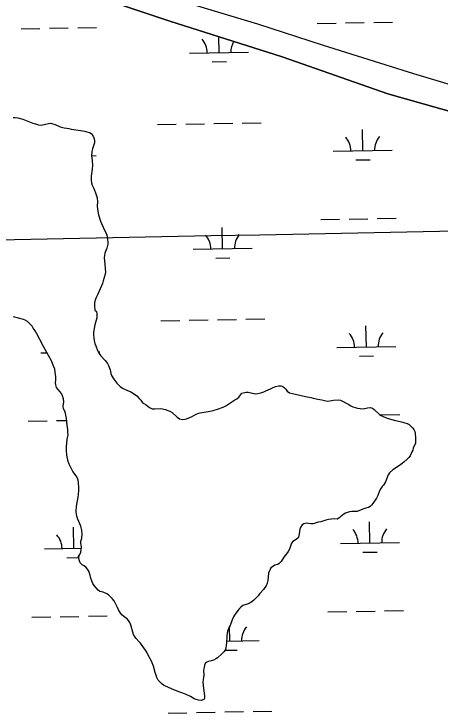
# Model space of a CAD drawing. Extents: x 3957609 to 3995875, y 234277 to 260273.
# Drawn here: x 3979021 to 3979743, y 242249 to 243435 of the extents above; entities that cross this region are included whole.
import ezdxf

# ---------------------------------------------------------------- set-up
doc = ezdxf.new("R2010")
doc.units = 0
for name, color, linetype in [('V-GRID-MAJR', 7, 'Continuous'), ('V-TOPO-SHOR', 7, 'Continuous'), ('V-WETL-SWMP', 7, 'Continuous')]:
    doc.layers.add(name, color=color, linetype=linetype)

msp = doc.modelspace()

# ---------------------------------------------------------------- linework, layer by layer
at = {"layer": 'V-GRID-MAJR'}
msp.add_spline([(3961816.723, 242728.005), (3967136.284, 242827.44), (3972455.83, 242927.648), (3977775.362, 243028.63), (3983094.879, 243130.385), (3988414.381, 243232.915), (3993733.868, 243336.218)], degree=3, dxfattribs=at)
at = {"layer": 'V-TOPO-SHOR'}
for points in [[(3978704.269, 243620.054), (3978926.01, 243556.222), (3979126.7, 243476.352), (3979285.112, 243422.272), (3979475.495, 243361.963), (3979654.731, 243298.907), (3979804.367, 243256.558), (3979945.23, 243223.829), (3980061.073, 243192.229), (3980280.041, 243147.982), (3980314.134, 243137.535), (3980323.19, 243133.041), (3980327.119, 243130.039), (3980328.939, 243126.125), (3980330.461, 243121.609), (3980330.471, 243117.692), (3980329.582, 243113.168), (3980245.137, 243000.724)], [(3979320.666, 243452.021), (3979433.691, 243417.99), (3979545.321, 243381.953), (3979698.36, 243333.651), (3979807.383, 243300.607)], [(3979019.819, 243258.895), (3979023.329, 243259.118), (3979027.691, 243258.6), (3979036.315, 243255.966), (3979053.146, 243249.528), (3979057.51, 243248.053), (3979062.728, 243246.685), (3979067.197, 243245.847), (3979079.743, 243248.653), (3979083.464, 243249.196), (3979086.979, 243248.461), (3979090.598, 243247.301), (3979099.334, 243243.392), (3979106.042, 243241.391), (3979110.406, 243240.979), (3979113.812, 243240.457), (3979117.963, 243239.406), (3979129.669, 243237.739), (3979141.271, 243235.859), (3979144.786, 243235.019), (3979149.152, 243233.543), (3979152.029, 243231.743), (3979155.128, 243227.497), (3979156.625, 243224.63), (3979157.594, 243220.802), (3979157.395, 243216.227), (3979156.342, 243212.713), (3979154.022, 243206.112), (3979153.184, 243201.535), (3979152.674, 243194.084), (3979153.658, 243186.109), (3979154, 243178.132), (3979153.594, 243171.323), (3979151.716, 243159.614), (3979151.736, 243152.805), (3979152.39, 243148.02), (3979153.678, 243144.301), (3979155.714, 243139.626), (3979157.532, 243135.909), (3979159.462, 243131.339), (3979161.827, 243122.73), (3979162.699, 243116.244), (3979162.296, 243108.795), (3979162.845, 243103.476), (3979164.256, 243093.906), (3979167.799, 243083.279), (3979169.407, 243079.136), (3979171.979, 243072.974)], [(3979171.979, 243072.974), (3979173.8, 243069.254), (3979176.794, 243064.157), (3979178.938, 243057.994), (3979179.595, 243052.252), (3979179.929, 243047.57), (3979179.937, 243044.486), (3979178.682, 243037.461), (3979175.09, 243029.259), (3979174.461, 243025.851), (3979174.158, 243020.958), (3979174.934, 243010.534), (3979175.809, 243002.666), (3979175.934, 242997.132), (3979175.411, 242993.409), (3979172.362, 242982.016), (3979170.885, 242977.543), (3979165.606, 242964.761), (3979162.54, 242958.263), (3979160.637, 242953.788), (3979159.478, 242950.806), (3979157.792, 242945.268), (3979157.276, 242939.524), (3979158.151, 242932.399), (3979160.711, 242930.171), (3979161.36, 242926.132), (3979161.276, 242919.109), (3979158.014, 242907.184), (3979156.754, 242901.222), (3979156.34, 242898.029), (3979156.029, 242894.945), (3979155.83, 242890.37), (3979156.166, 242884.625), (3979156.818, 242880.691), (3979158.11, 242875.589), (3979159.718, 242871.87), (3979162.613, 242864.006), (3979165.395, 242859.121), (3979167.957, 242855.726), (3979175.645, 242846.813), (3979179.382, 242842.141), (3979181.308, 242838.744), (3979183.237, 242834.068), (3979184.097, 242830.986), (3979185.178, 242824.713), (3979186.253, 242821.524), (3979190.102, 242815.153), (3979195.334, 242808.466), (3979201.204, 242802.633), (3979204.829, 242799.985), (3979212.179, 242796.815), (3979219.21, 242794.071), (3979223.9, 242791.001), (3979229.018, 242786.868), (3979233.392, 242782.731), (3979235.954, 242779.868), (3979238.199, 242776.364), (3979240.972, 242774.244), (3979245.021, 242772.022), (3979247.9, 242769.689), (3979250.78, 242767.252), (3979255.255, 242765.139), (3979259.617, 242764.831), (3979269.935, 242765.501), (3979277.811, 242763.717), (3979282.071, 242762.454), (3979285.373, 242761.186), (3979288.996, 242759.07), (3979297.745, 242750.905), (3979301.689, 242748.15), (3979306.799, 242746.891), (3979310.733, 242747.54), (3979313.711, 242748.294), (3979317.643, 242749.582), (3979322.103, 242751.511), (3979329.644, 242756.003), (3979332.937, 242757.182), (3979336.659, 242758.151), (3979353.565, 242761.073), (3979358.668, 242762.155), (3979366.215, 242764.412), (3979375.78, 242767.844), (3979380.24, 242769.984), (3979395.424, 242780.032), (3979398.822, 242781.744), (3979402.428, 242784.947), (3979407.409, 242791.664), (3979414.638, 242793.389), (3979417.725, 242793.077), (3979430.285, 242790.35), (3979434.432, 242790.788), (3979439.427, 242792.293), (3979444.422, 242794.009), (3979448.141, 242795.51), (3979455.684, 242799.043), (3979459.19, 242800.864), (3979464.183, 242802.687), (3979469.5, 242803.981), (3979473.862, 242803.78), (3979476.738, 242802.83), (3979479.404, 242800.606)], [(3979120.683, 242658.985), (3979118.436, 242663.126), (3979114.688, 242670.988), (3979112.972, 242675.877), (3979110.916, 242686.721), (3979109.828, 242694.483), (3979109.81, 242700.973), (3979111.157, 242712.786), (3979111.999, 242715.768), (3979112.624, 242720.236), (3979112.607, 242725.661), (3979112.276, 242729.704), (3979111.084, 242737.04), (3979110.088, 242749.06), (3979109.116, 242754.27), (3979108.253, 242757.672), (3979106.967, 242761.071), (3979105.149, 242764.788), (3979104.495, 242769.575), (3979105.536, 242777.132), (3979104.989, 242782.235), (3979103.484, 242787.23), (3979101.343, 242791.161), (3979095.791, 242797.845), (3979093.336, 242801.136), (3979091.726, 242805.812), (3979091.501, 242809.429), (3979091.914, 242813.684), (3979092.005, 242819.005), (3979091.128, 242827.3), (3979090.155, 242832.19), (3979088.867, 242836.018), (3979086.51, 242841.967), (3979084.474, 242846.321), (3979079.659, 242855.67), (3979071.316, 242870.539), (3979064.895, 242882.753), (3979059.011, 242893.585), (3979056.767, 242897.409), (3979053.772, 242902.08), (3979051.743, 242904.947), (3979049.181, 242908.024), (3979046.299, 242910.993), (3979043.739, 242913.328), (3979040.114, 242915.55), (3979037.241, 242916.605), (3979019.993, 242921.02)], [(3979479.404, 242800.606), (3979481.645, 242798.271), (3979484.313, 242795.089), (3979488.153, 242792.121), (3979492.944, 242790.966), (3979514.98, 242785.926), (3979524.454, 242784.04), (3979528.394, 242782.989), (3979536.058, 242781.31), (3979542.763, 242780.265), (3979549.683, 242778.584), (3979553.196, 242778.064), (3979562.872, 242779.688), (3979570.743, 242780.562), (3979574.679, 242779.938), (3979588.534, 242772.319), (3979592.05, 242769.99), (3979595.354, 242768.616), (3979603.445, 242766.193), (3979607.914, 242765.462), (3979612.704, 242764.946), (3979620.253, 242766.564), (3979624.827, 242767.004), (3979628.871, 242765.952), (3979631.751, 242764.045), (3979640.819, 242755.136)], [(3979640.819, 242755.136), (3979643.377, 242753.549), (3979647.959, 242751.329), (3979655.2, 242748.798), (3979667.658, 242745.22), (3979675.431, 242743.327), (3979679.899, 242742.49), (3979683.414, 242741.544), (3979687.248, 242740.278), (3979690.764, 242738.373), (3979696.844, 242732.86), (3979698.874, 242729.995), (3979700.482, 242726.595), (3979701.022, 242723.618), (3979701.792, 242715.217), (3979701.911, 242711.067), (3979701.604, 242706.916), (3979697.907, 242698.394)], [(3979697.907, 242698.394), (3979696.959, 242695.095), (3979695.691, 242692.007), (3979692.521, 242685.293), (3979690.191, 242682.307), (3979687.749, 242679.747), (3979682.021, 242674.73), (3979676.715, 242670.671), (3979667.476, 242664.686), (3979663.337, 242661.694), (3979657.396, 242656.251), (3979655.276, 242653.267), (3979650.631, 242641.444), (3979649.046, 242638.353), (3979647.246, 242635.476), (3979645.233, 242633.235), (3979642.689, 242629.717), (3979640.787, 242625.881), (3979637.725, 242617.894), (3979635.609, 242613.738), (3979629.574, 242604.678), (3979627.348, 242601.905), (3979624.802, 242599.449), (3979622.148, 242597.952), (3979617.257, 242596.34), (3979612.369, 242594.944), (3979602.489, 242590.766), (3979593.978, 242590.846), (3979589.617, 242590.088), (3979586.642, 242589.334), (3979583.133, 242588.046), (3979580.162, 242586.336), (3979571.884, 242579.502), (3979569.123, 242578.109), (3979562.631, 242578.621), (3979559.227, 242578.187), (3979554.443, 242577.321), (3979549.552, 242576.241), (3979541.262, 242573.665), (3979536.797, 242572.799), (3979528.403, 242569.901), (3979524.36, 242569.782), (3979520.313, 242570.835), (3979516.59, 242571.355), (3979512.549, 242570.28), (3979509.684, 242568.461), (3979507.034, 242564.943), (3979505.555, 242561.002), (3979504.824, 242556.744), (3979504.101, 242549.402), (3979502.622, 242545.992), (3979499.44, 242543.217), (3979493.812, 242539.904), (3979491.373, 242537.129), (3979488.106, 242527.014), (3979485.991, 242523.069), (3979483.13, 242519.018), (3979478.679, 242513.368), (3979473.807, 242506.331), (3979470.626, 242502.81), (3979468.079, 242500.994), (3979463.295, 242499.81), (3979459.26, 242497.031), (3979456.499, 242495.427), (3979455.019, 242492.763), (3979453.54, 242489.355), (3979452.483, 242486.371), (3979451.457, 242474.03), (3979449.983, 242469.131), (3979448.293, 242465.082), (3979446.175, 242461.885), (3979443.845, 242458.793), (3979437.06, 242451.113), (3979434.727, 242448.127), (3979427.623, 242440.658), (3979424.333, 242437.563), (3979421.575, 242435.853), (3979417.747, 242434.352), (3979408.715, 242431.452), (3979405.744, 242428.89), (3979403.518, 242426.543), (3979400.548, 242422.918), (3979395.041, 242415.346), (3979393.134, 242412.043), (3979390.914, 242407.462), (3979387.433, 242397.877), (3979385.954, 242394.787), (3979383.208, 242387.864), (3979382.368, 242384.563), (3979381.637, 242379.775), (3979381.141, 242368.07), (3979380.103, 242359.344), (3979379.048, 242356.042), (3979376.611, 242352.843), (3979373.217, 242349.429), (3979366.111, 242342.919), (3979363.457, 242340.889), (3979359.42, 242339.069), (3979355.277, 242337.565), (3979351.023, 242336.595), (3979348.05, 242335.202)], [(3979348.05, 242335.202), (3979345.289, 242333.068), (3979344.234, 242330.193), (3979343.181, 242326.252), (3979342.45, 242321.781), (3979343.007, 242313.592), (3979342.487, 242309.442), (3979341.648, 242306.247), (3979341.023, 242301.457), (3979342.121, 242290.611), (3979344.179, 242278.382), (3979344.083, 242274.659), (3979342.815, 242271.888), (3979338.457, 242270.706), (3979333.669, 242270.903), (3979329.73, 242271.849), (3979326.748, 242273.117), (3979320.459, 242276.928), (3979313, 242280.629), (3979307.356, 242282.951), (3979302.457, 242284.532), (3979291.914, 242288.542), (3979277.852, 242294.566), (3979274.549, 242296.577), (3979271.03, 242299.118), (3979267.614, 242302.618), (3979265.587, 242305.166), (3979263.447, 242309.307), (3979260.227, 242317.917), (3979257.536, 242328.44), (3979255.285, 242334.072), (3979253.358, 242338.215), (3979248.756, 242347.242), (3979245.975, 242352.129), (3979243.837, 242355.526), (3979235.717, 242367.522), (3979233.261, 242370.176), (3979228.033, 242375.371), (3979226.216, 242377.813), (3979223.65, 242382.593), (3979222.362, 242386.099), (3979219.777, 242396.304), (3979218.596, 242400.13), (3979217.418, 242402.893), (3979215.28, 242406.29), (3979212.718, 242408.729), (3979209.947, 242410.53), (3979206.854, 242413.18), (3979204.079, 242415.832), (3979201.196, 242419.547), (3979198.31, 242424.112), (3979196.276, 242427.935), (3979192.635, 242435.796), (3979190.603, 242439.195), (3979187.72, 242443.228), (3979185.158, 242445.88), (3979181.105, 242449.378), (3979178.227, 242451.072), (3979171.942, 242453.925), (3979166.832, 242455.399), (3979163.846, 242457.732), (3979157.121, 242465.475), (3979154.983, 242468.768), (3979153.483, 242471.742), (3979150.694, 242479.606), (3979149.938, 242483.008), (3979148.865, 242486.514), (3979147.686, 242489.703), (3979145.545, 242493.207), (3979143.305, 242495.966), (3979139.997, 242498.723), (3979136.8, 242500.734), (3979133.493, 242504.023), (3979132.098, 242507.422), (3979131.13, 242511.461), (3979130.693, 242514.758), (3979132.813, 242517.955), (3979134.29, 242521.789), (3979134.914, 242526.366), (3979135.221, 242530.305), (3979134.349, 242537.43), (3979134.552, 242540.834), (3979135.811, 242545.839), (3979136.641, 242553.181), (3979136.198, 242558.498), (3979135.658, 242561.795), (3979134.154, 242566.046), (3979129.331, 242577.945), (3979127.828, 242582.836), (3979126.966, 242586.238), (3979126.315, 242590.915), (3979127.031, 242599.959), (3979129.964, 242615.076), (3979130.587, 242619.97), (3979130.992, 242626.462), (3979131.084, 242631.142), (3979130.527, 242639.865), (3979129.661, 242644.329), (3979128.481, 242647.518), (3979126.343, 242651.129), (3979120.683, 242658.985)]]:
    msp.add_lwpolyline(points, dxfattribs=at)
at = {"layer": 'V-WETL-SWMP'}
for p, q in [((3979630.903, 243420.256), (3979662.898, 243420.838)), ((3979033.094, 243409.386), (3979065.089, 243409.968)), ((3979081.086, 243410.259), (3979113.081, 243410.841)), ((3979129.078, 243411.131), (3979161.073, 243411.713)), ((3979534.919, 243418.511), (3979566.914, 243419.093)), ((3979582.911, 243419.384), (3979614.906, 243419.965)), ((3979368.727, 243369.051), (3979368.238, 243395.94)), ((3979318.735, 243368.142), (3979418.718, 243369.96)), ((3979357.009, 243353.405), (3979381.005, 243353.841)), ((3979264.083, 243247.058), (3979296.078, 243247.64)), ((3979312.075, 243247.93), (3979344.07, 243248.512)), ((3979360.067, 243248.803), (3979392.062, 243249.385)), ((3979408.059, 243249.676), (3979440.054, 243250.257)), ((3979612.264, 243202.638), (3979611.61, 243238.632)), ((3979562.273, 243201.729), (3979662.256, 243203.547)), ((3979152.688, 243194.282), (3979160.431, 243194.423)), ((3979600.547, 243186.992), (3979624.543, 243187.428)), ((3979540.967, 243085.891), (3979572.962, 243086.473)), ((3979588.959, 243086.764), (3979620.954, 243087.345)), ((3979636.951, 243087.636), (3979668.946, 243088.218)), ((3979374.775, 243036.431), (3979374.12, 243072.425)), ((3979324.783, 243035.522), (3979424.766, 243037.34)), ((3979363.057, 243020.785), (3979387.053, 243021.221)), ((3979270.131, 242914.438), (3979302.126, 242915.02)), ((3979318.123, 242915.31), (3979350.118, 242915.892)), ((3979366.115, 242916.183), (3979398.11, 242916.765)), ((3979414.108, 242917.056), (3979446.102, 242917.637)), ((3979618.312, 242870.018), (3979617.658, 242906.012)), ((3979568.321, 242869.109), (3979668.304, 242870.927)), ((3979066.496, 242859.985), (3979077.129, 242860.178)), ((3979163.894, 242861.756), (3979166.479, 242861.803)), ((3979606.595, 242854.372), (3979630.591, 242854.808)), ((3979045.19, 242744.146), (3979077.185, 242744.728)), ((3979093.182, 242745.019), (3979110.397, 242745.332)), ((3979642.999, 242755.016), (3979674.994, 242755.598)), ((3979624.36, 242537.398), (3979623.706, 242573.392)), ((3979122.535, 242528.274), (3979121.881, 242564.268)), ((3979574.369, 242536.489), (3979674.352, 242538.307)), ((3979072.544, 242527.365), (3979135.08, 242528.502)), ((3979612.643, 242521.752), (3979636.639, 242522.188)), ((3979110.818, 242512.627), (3979130.927, 242512.993)), ((3979099.23, 242412.399), (3979131.225, 242412.981)), ((3979147.222, 242413.271), (3979179.217, 242413.853)), ((3979553.063, 242420.651), (3979585.058, 242421.233)), ((3979601.055, 242421.524), (3979633.05, 242422.105)), ((3979649.047, 242422.396), (3979681.042, 242422.978)), ((3979051.238, 242411.526), (3979083.233, 242412.108)), ((3979386.871, 242371.191), (3979386.424, 242395.77)), ((3979381.269, 242371.089), (3979436.863, 242372.1)), ((3979378.72, 242355.61), (3979399.149, 242355.981)), ((3979282.227, 242249.198), (3979314.222, 242249.779)), ((3979330.219, 242250.07), (3979362.214, 242250.652)), ((3979378.212, 242250.943), (3979410.206, 242251.525)), ((3979426.204, 242251.816), (3979458.198, 242252.397))]:
    msp.add_line(p, q, dxfattribs=at)
for points in [[(3979804.366, 243256.558), (3979654.731, 243298.906), (3979475.494, 243361.963), (3979285.112, 243422.273), (3979126.7, 243476.351)], [(3979320.666, 243452.022), (3979433.69, 243417.989), (3979545.321, 243381.953), (3979698.36, 243333.652), (3979807.384, 243300.606), (3979933.995, 243267.614), (3980044.603, 243239.369), (3980170.392, 243213.769), (3980317.175, 243185.435), (3980349.178, 243177.138), (3980368.383, 243171), (3980379.386, 243167.436)], [(3979019.818, 243258.895), (3979023.328, 243259.119), (3979027.691, 243258.6), (3979036.316, 243255.967), (3979053.145, 243249.528), (3979057.511, 243248.052), (3979062.728, 243246.685), (3979067.198, 243245.847), (3979079.743, 243248.652), (3979083.465, 243249.195), (3979086.978, 243248.461), (3979090.598, 243247.301), (3979099.334, 243243.392), (3979106.042, 243241.391), (3979110.405, 243240.979), (3979113.811, 243240.457), (3979117.963, 243239.406), (3979129.67, 243237.739), (3979141.272, 243235.859), (3979144.785, 243235.019), (3979149.151, 243233.543), (3979152.029, 243231.743), (3979155.127, 243227.497), (3979156.625, 243224.629), (3979157.594, 243220.802), (3979157.395, 243216.227), (3979156.342, 243212.713), (3979154.022, 243206.111), (3979153.185, 243201.534), (3979152.675, 243194.085), (3979153.657, 243186.109), (3979154, 243178.132), (3979153.595, 243171.322), (3979151.716, 243159.614), (3979151.737, 243152.805), (3979152.39, 243148.02), (3979153.677, 243144.301), (3979155.713, 243139.626), (3979157.533, 243135.908), (3979159.461, 243131.339), (3979161.828, 243122.729), (3979162.699, 243116.243), (3979162.296, 243108.795), (3979162.844, 243103.477), (3979164.256, 243093.907), (3979167.799, 243083.279), (3979169.407, 243079.135), (3979171.979, 243072.973), (3979173.799, 243069.255)], [(3979173.799, 243069.255), (3979176.793, 243064.157), (3979178.939, 243057.994), (3979179.595, 243052.251), (3979179.929, 243047.571), (3979179.938, 243044.486), (3979178.683, 243037.461), (3979175.09, 243029.258), (3979174.462, 243025.852), (3979174.158, 243020.958), (3979174.934, 243010.534), (3979175.809, 243002.665), (3979175.933, 242997.133), (3979175.412, 242993.408), (3979172.361, 242982.016), (3979170.886, 242977.543), (3979165.605, 242964.761), (3979162.54, 242958.262), (3979160.638, 242953.788), (3979159.477, 242950.806), (3979157.792, 242945.269), (3979157.277, 242939.523), (3979158.15, 242932.398), (3979160.71, 242930.171), (3979161.361, 242926.131), (3979161.276, 242919.109), (3979158.014, 242907.184), (3979156.755, 242901.223), (3979156.34, 242898.03), (3979156.03, 242894.944), (3979155.831, 242890.369), (3979156.167, 242884.625), (3979156.818, 242880.691), (3979158.11, 242875.589), (3979159.717, 242871.87), (3979162.613, 242864.006), (3979165.394, 242859.121), (3979167.957, 242855.725), (3979175.644, 242846.812), (3979179.382, 242842.142), (3979181.307, 242838.744), (3979183.236, 242834.069), (3979184.096, 242830.986), (3979185.179, 242824.713), (3979186.253, 242821.525), (3979190.102, 242815.153), (3979195.335, 242808.467), (3979201.204, 242802.634), (3979204.829, 242799.985), (3979212.179, 242796.816), (3979219.209, 242794.071), (3979223.899, 242791), (3979229.018, 242786.867), (3979233.392, 242782.731), (3979235.954, 242779.867), (3979238.199, 242776.363), (3979240.971, 242774.244), (3979245.02, 242772.022), (3979247.9, 242769.69), (3979250.78, 242767.252), (3979255.254, 242765.138), (3979259.617, 242764.832), (3979269.934, 242765.502), (3979277.812, 242763.717), (3979282.071, 242762.453), (3979285.373, 242761.187), (3979288.996, 242759.07), (3979297.744, 242750.905), (3979301.689, 242748.151), (3979306.799, 242746.89), (3979310.733, 242747.54), (3979313.71, 242748.294), (3979317.642, 242749.582), (3979322.104, 242751.511), (3979329.644, 242756.002), (3979332.938, 242757.182), (3979336.659, 242758.151), (3979353.565, 242761.074), (3979358.668, 242762.154), (3979366.215, 242764.411), (3979375.779, 242767.844), (3979380.24, 242769.985), (3979395.423, 242780.031), (3979398.822, 242781.744), (3979402.429, 242784.946), (3979407.409, 242791.664), (3979414.638, 242793.388), (3979417.724, 242793.078), (3979430.285, 242790.35), (3979434.433, 242790.788), (3979439.428, 242792.293), (3979444.423, 242794.01), (3979448.142, 242795.511), (3979455.685, 242799.044), (3979459.19, 242800.863), (3979464.184, 242802.687), (3979469.5, 242803.98), (3979473.862, 242803.78), (3979476.737, 242802.831), (3979479.404, 242800.605), (3979481.645, 242798.272)], [(3979166.832, 242455.399), (3979163.846, 242457.731), (3979157.12, 242465.476), (3979154.982, 242468.768), (3979153.484, 242471.742), (3979150.694, 242479.606), (3979149.939, 242483.008), (3979148.865, 242486.515), (3979147.685, 242489.703), (3979145.546, 242493.207), (3979143.304, 242495.966), (3979139.998, 242498.722), (3979136.8, 242500.734), (3979133.492, 242504.022), (3979132.099, 242507.422), (3979131.129, 242511.461), (3979130.694, 242514.758), (3979132.812, 242517.956), (3979134.289, 242521.79), (3979134.914, 242526.367), (3979135.221, 242530.304), (3979134.348, 242537.429), (3979134.551, 242540.834), (3979135.812, 242545.838), (3979136.641, 242553.181), (3979136.199, 242558.498), (3979135.657, 242561.795), (3979134.155, 242566.046), (3979129.332, 242577.946), (3979127.828, 242582.835), (3979126.966, 242586.237), (3979126.314, 242590.916), (3979127.031, 242599.96), (3979129.964, 242615.076), (3979130.587, 242619.971), (3979130.993, 242626.462), (3979131.085, 242631.143), (3979130.527, 242639.865), (3979129.662, 242644.33), (3979128.482, 242647.518), (3979126.344, 242651.129), (3979120.682, 242658.984), (3979118.435, 242663.126), (3979114.688, 242670.987), (3979112.971, 242675.876), (3979110.916, 242686.721), (3979109.829, 242694.483), (3979109.809, 242700.973), (3979111.157, 242712.785), (3979111.999, 242715.767), (3979112.623, 242720.237), (3979112.607, 242725.662), (3979112.275, 242729.704), (3979111.083, 242737.041), (3979110.089, 242749.059), (3979109.116, 242754.269), (3979108.254, 242757.671), (3979106.967, 242761.071), (3979105.148, 242764.789), (3979104.495, 242769.574), (3979105.536, 242777.131), (3979104.988, 242782.235), (3979103.484, 242787.231), (3979101.344, 242791.16), (3979095.792, 242797.846), (3979093.335, 242801.136), (3979091.725, 242805.812), (3979091.501, 242809.429), (3979091.914, 242813.685), (3979092.004, 242819.005), (3979091.128, 242827.3), (3979090.156, 242832.191), (3979088.868, 242836.017), (3979086.509, 242841.967), (3979084.475, 242846.322), (3979079.659, 242855.67), (3979071.316, 242870.538), (3979064.896, 242882.753), (3979059.012, 242893.586), (3979056.766, 242897.409), (3979053.773, 242902.081), (3979051.743, 242904.947), (3979049.181, 242908.024), (3979046.299, 242910.994), (3979043.739, 242913.327), (3979040.115, 242915.55), (3979037.24, 242916.605), (3979019.992, 242921.021)], [(3979481.645, 242798.272), (3979484.314, 242795.088), (3979488.153, 242792.121), (3979492.943, 242790.966), (3979514.98, 242785.926), (3979524.454, 242784.04), (3979528.394, 242782.988), (3979536.058, 242781.309), (3979542.764, 242780.266), (3979549.684, 242778.584), (3979553.196, 242778.063), (3979562.872, 242779.688), (3979570.742, 242780.563), (3979574.68, 242779.937), (3979588.533, 242772.319), (3979592.05, 242769.99), (3979595.353, 242768.617), (3979603.445, 242766.194), (3979607.915, 242765.463), (3979612.704, 242764.946), (3979620.253, 242766.564), (3979624.826, 242767.004), (3979628.871, 242765.952), (3979631.75, 242764.046), (3979640.819, 242755.137), (3979643.377, 242753.549), (3979647.959, 242751.329), (3979655.2, 242748.798), (3979667.658, 242745.219), (3979675.43, 242743.327), (3979679.9, 242742.49), (3979683.414, 242741.543), (3979687.248, 242740.278), (3979690.764, 242738.374), (3979696.845, 242732.86), (3979698.875, 242729.994), (3979700.481, 242726.595), (3979701.022, 242723.618), (3979701.792, 242715.216), (3979701.911, 242711.067), (3979701.604, 242706.917), (3979697.907, 242698.395), (3979696.959, 242695.095), (3979695.692, 242692.006), (3979692.521, 242685.294), (3979690.19, 242682.308), (3979687.75, 242679.747), (3979682.021, 242674.73), (3979676.714, 242670.671), (3979667.477, 242664.686), (3979663.337, 242661.694), (3979657.396, 242656.251), (3979655.277, 242653.266), (3979650.632, 242641.443), (3979649.046, 242638.353), (3979647.246, 242635.475), (3979645.232, 242633.235), (3979642.689, 242629.717), (3979640.786, 242625.881), (3979637.725, 242617.893), (3979635.61, 242613.738), (3979629.574, 242604.677), (3979627.348, 242601.904), (3979624.802, 242599.449), (3979622.147, 242597.952), (3979617.258, 242596.341), (3979612.369, 242594.944), (3979602.488, 242590.765), (3979593.977, 242590.845), (3979589.618, 242590.087), (3979586.641, 242589.334), (3979583.134, 242588.046), (3979580.161, 242586.335), (3979571.884, 242579.501), (3979569.122, 242578.11), (3979562.631, 242578.622), (3979559.228, 242578.186), (3979554.443, 242577.321), (3979549.553, 242576.242), (3979541.263, 242573.664), (3979536.797, 242572.799), (3979528.402, 242569.901), (3979524.36, 242569.783), (3979520.314, 242570.834), (3979516.589, 242571.355), (3979512.549, 242570.279), (3979509.683, 242568.462), (3979507.034, 242564.943), (3979505.556, 242561.002), (3979504.824, 242556.745), (3979504.102, 242549.402), (3979502.623, 242545.993), (3979499.44, 242543.218), (3979493.812, 242539.903), (3979491.373, 242537.129), (3979488.106, 242527.013), (3979485.99, 242523.07), (3979483.13, 242519.019), (3979478.679, 242513.367), (3979473.807, 242506.331), (3979470.626, 242502.811)], [(3979470.626, 242502.811), (3979468.078, 242500.994), (3979463.295, 242499.81), (3979459.261, 242497.031), (3979456.499, 242495.427), (3979455.018, 242492.763), (3979453.539, 242489.354), (3979452.484, 242486.372), (3979451.458, 242474.029), (3979449.983, 242469.131), (3979448.294, 242465.083), (3979446.176, 242461.885), (3979443.845, 242458.793), (3979437.059, 242451.113), (3979434.728, 242448.127), (3979427.623, 242440.658), (3979424.334, 242437.563), (3979421.574, 242435.853), (3979417.748, 242434.352), (3979408.715, 242431.452), (3979405.744, 242428.89), (3979403.517, 242426.543), (3979400.549, 242422.917), (3979395.04, 242415.347), (3979393.135, 242412.043), (3979390.915, 242407.462), (3979387.433, 242397.877), (3979385.953, 242394.787), (3979383.208, 242387.864), (3979382.367, 242384.563), (3979381.637, 242379.774), (3979381.141, 242368.07), (3979380.103, 242359.343), (3979379.049, 242356.042), (3979376.612, 242352.843), (3979373.218, 242349.429), (3979366.11, 242342.918), (3979363.457, 242340.889), (3979359.42, 242339.068), (3979355.276, 242337.566), (3979351.023, 242336.595), (3979348.049, 242335.203), (3979345.289, 242333.067), (3979344.234, 242330.192), (3979343.182, 242326.252), (3979342.451, 242321.782), (3979343.008, 242313.592), (3979342.488, 242309.442), (3979341.647, 242306.248), (3979341.023, 242301.458), (3979342.12, 242290.611), (3979344.178, 242278.383), (3979344.083, 242274.659), (3979342.815, 242271.889), (3979338.457, 242270.706), (3979333.669, 242270.904), (3979329.73, 242271.849), (3979326.748, 242273.117), (3979320.459, 242276.928), (3979313.001, 242280.629), (3979307.356, 242282.952), (3979302.457, 242284.533), (3979291.913, 242288.543), (3979277.852, 242294.565), (3979274.548, 242296.576), (3979271.03, 242299.118), (3979267.615, 242302.619), (3979265.586, 242305.166), (3979263.446, 242309.308), (3979260.228, 242317.916), (3979257.537, 242328.439), (3979255.285, 242334.071), (3979253.358, 242338.214), (3979248.756, 242347.243), (3979245.975, 242352.128), (3979243.837, 242355.526), (3979235.716, 242367.522), (3979233.261, 242370.175), (3979228.032, 242375.371), (3979226.216, 242377.813), (3979223.649, 242382.592), (3979222.361, 242386.099), (3979219.777, 242396.304), (3979218.595, 242400.13), (3979217.417, 242402.893), (3979215.279, 242406.29), (3979212.718, 242408.73), (3979209.947, 242410.53), (3979206.854, 242413.18), (3979204.08, 242415.831), (3979201.196, 242419.546), (3979198.31, 242424.111), (3979196.277, 242427.935), (3979192.636, 242435.796), (3979190.604, 242439.195), (3979187.72, 242443.228), (3979185.158, 242445.88), (3979181.105, 242449.379), (3979178.228, 242451.072), (3979171.942, 242453.925), (3979166.832, 242455.399)]]:
    msp.add_lwpolyline(points, dxfattribs=at)
for centre, start, end in [((3979313.484, 243368.522), 0.269879, 41.813537), ((3979423.952, 243370.53), 150.306436, 181.813534), ((3979557.022, 243202.109), 0.269879, 41.813537), ((3979667.49, 243204.117), 140.269876, 181.813534), ((3979319.532, 243035.902), 0.269879, 41.813537), ((3979430, 243037.91), 140.269876, 181.813534), ((3979563.07, 242869.489), 0.269879, 41.813537), ((3979673.538, 242871.497), 140.269876, 181.813534), ((3979569.118, 242536.869), 0.269879, 41.813537), ((3979679.586, 242538.877), 140.269876, 181.813534), ((3979067.293, 242527.744), 0.269879, 41.813537), ((3979442.096, 242372.67), 140.269876, 181.813534)]:
    msp.add_arc(centre, 35.246, start, end, dxfattribs=at)

doc.saveas('drawing.dxf')
